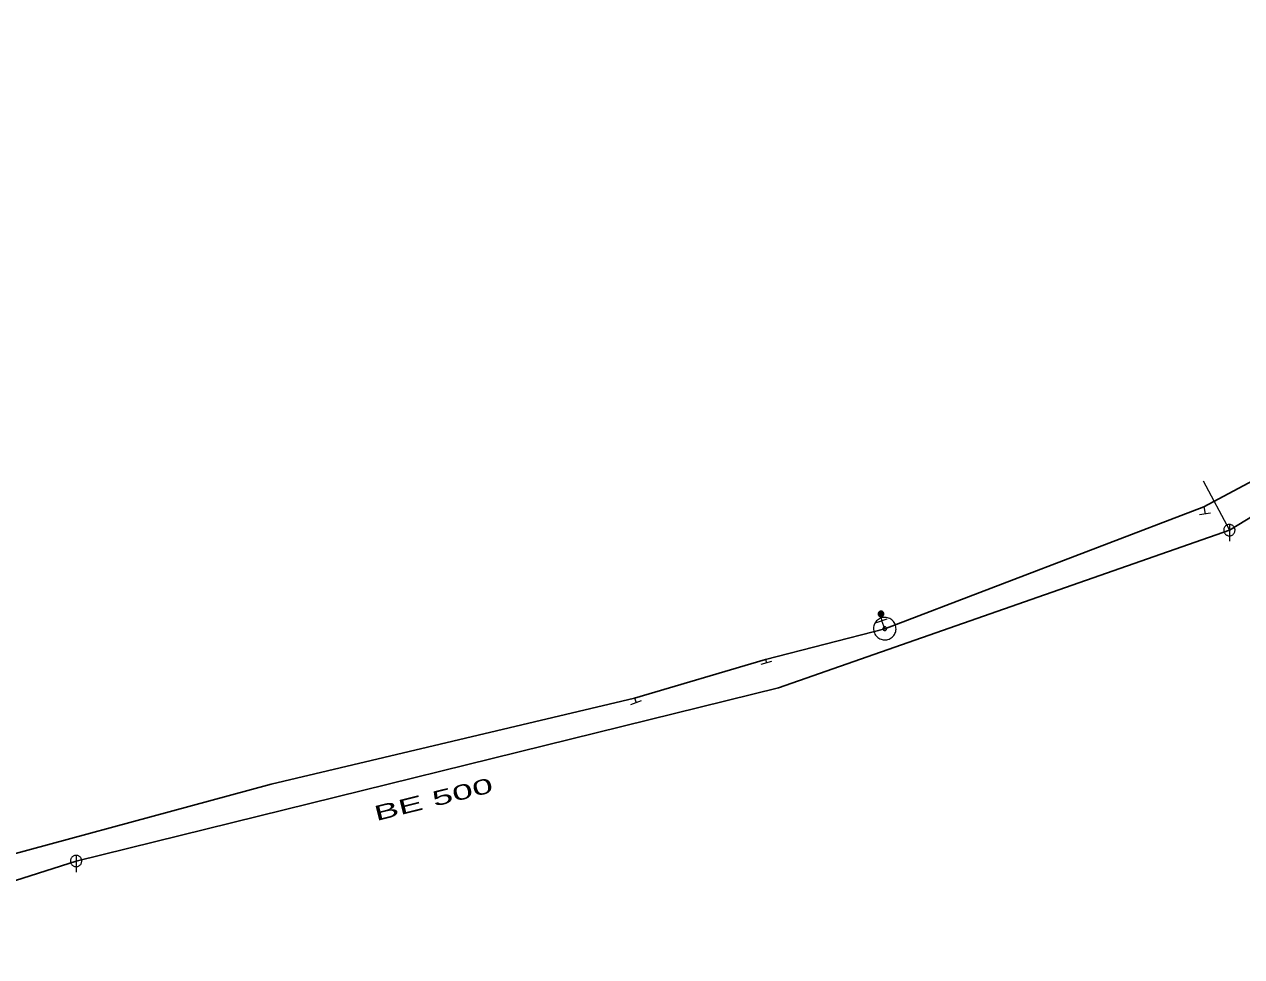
# Model space of a CAD drawing. Extents: x -687515 to -686506, y -974029 to -973461.
# Drawn here: x -687015 to -686960.9, y -973804.9 to -973763.4 of the extents above; entities that cross this region are included whole.
import ezdxf
from ezdxf.enums import TextEntityAlignment as Align

# ---------------------------------------------------------------- set-up
doc = ezdxf.new("R2010")
doc.units = 0
doc.header["$LTSCALE"] = 0.27
for name, color, linetype, lineweight in [('1', 7, 'Continuous', 13), ('11', 7, 'Continuous', 13), ('14', 7, 'Continuous', 25), ('17', 7, 'Continuous', 25), ('22', 7, 'Continuous', 13), ('34', 7, 'Continuous', 13), ('47', 7, 'Continuous', 13), ('9', 7, 'Continuous', 13)]:
    doc.layers.add(name, color=color, linetype=linetype, lineweight=lineweight)

msp = doc.modelspace()

# ---------------------------------------------------------------- linework, layer by layer
at = {"layer": '11'}
msp.add_line((-686962.591, -973783.689), (-686961.432, -973785.892), dxfattribs=at)
at = {"layer": '14'}
msp.add_line((-686943.166, -973774.771), (-686961.432, -973785.892), dxfattribs=at)
at = {"layer": '14', "lineweight": 13}
for p, q in [((-686962.561, -973784.848), (-686962.51, -973785.159)), ((-686982.074, -973791.647), (-686982.029, -973791.789)), ((-686987.892, -973793.361), (-686987.819, -973793.559))]:
    msp.add_line(p, q, dxfattribs=at)
at = {"layer": '14'}
for points in [[(-686961.432, -973785.892), (-686981.489, -973792.906), (-687012.736, -973800.616)], [(-687012.736, -973800.616), (-687026.707, -973805.08), (-687035.055, -973809.776), (-687046.647, -973818.78)]]:
    msp.add_lwpolyline(points, dxfattribs=at)
at = {"layer": '14', "lineweight": 13}
msp.add_lwpolyline([(-686976.761, -973790.276), (-686976.89, -973789.919), (-686976.929, -973789.619)], dxfattribs=at)
at = {"layer": '17'}
for points in [[(-686976.761, -973790.276), (-686962.561, -973784.848), (-686950.728, -973778.526), (-686943.195, -973771.934), (-686939.23, -973761.912), (-686935.397, -973746.442), (-686925.984, -973737.294), (-686915.07, -973732.61), (-686899.151, -973729.811), (-686884.189, -973728.62)], [(-687075.086, -973853.519), (-687063.695, -973837.3), (-687051.693, -973822.548), (-687047.027, -973818.188), (-687028.776, -973805.013), (-687019.272, -973801.323), (-687004.054, -973797.199), (-686987.892, -973793.361), (-686982.074, -973791.647), (-686976.761, -973790.276)]]:
    msp.add_lwpolyline(points, dxfattribs=at)
at = {"layer": '22'}
for p, q in [((-686961.431, -973785.64), (-686961.432, -973786.384)), ((-687012.735, -973800.364), (-687012.736, -973801.108))]:
    msp.add_line(p, q, dxfattribs=at)
for points in [[(-686961.18, -973785.892), (-686961.181, -973785.866), (-686961.185, -973785.84), (-686961.191, -973785.814), (-686961.201, -973785.79), (-686961.213, -973785.766), (-686961.227, -973785.744), (-686961.244, -973785.723), (-686961.262, -973785.705), (-686961.283, -973785.688), (-686961.305, -973785.674), (-686961.329, -973785.662), (-686961.353, -973785.652), (-686961.379, -973785.646), (-686961.405, -973785.642), (-686961.431, -973785.64), (-686961.457, -973785.641), (-686961.483, -973785.645), (-686961.509, -973785.651), (-686961.534, -973785.661), (-686961.557, -973785.673), (-686961.579, -973785.687), (-686961.6, -973785.704), (-686961.618, -973785.722), (-686961.635, -973785.743), (-686961.649, -973785.765), (-686961.661, -973785.789), (-686961.671, -973785.813), (-686961.678, -973785.839), (-686961.682, -973785.865), (-686961.684, -973785.891), (-686961.683, -973785.917), (-686961.679, -973785.943), (-686961.672, -973785.969), (-686961.662, -973785.994), (-686961.65, -973786.017), (-686961.636, -973786.039), (-686961.619, -973786.06), (-686961.601, -973786.078), (-686961.58, -973786.095), (-686961.558, -973786.109), (-686961.535, -973786.121), (-686961.51, -973786.131), (-686961.484, -973786.138), (-686961.458, -973786.142), (-686961.432, -973786.144), (-686961.406, -973786.143), (-686961.38, -973786.139), (-686961.354, -973786.132), (-686961.33, -973786.122), (-686961.306, -973786.11), (-686961.284, -973786.096), (-686961.263, -973786.079), (-686961.245, -973786.061), (-686961.228, -973786.04), (-686961.214, -973786.018), (-686961.202, -973785.995), (-686961.192, -973785.97), (-686961.186, -973785.944), (-686961.182, -973785.918)], [(-687012.484, -973800.616), (-687012.485, -973800.59), (-687012.489, -973800.564), (-687012.495, -973800.538), (-687012.505, -973800.514), (-687012.517, -973800.49), (-687012.531, -973800.468), (-687012.548, -973800.447), (-687012.566, -973800.429), (-687012.587, -973800.412), (-687012.609, -973800.398), (-687012.633, -973800.386), (-687012.657, -973800.376), (-687012.683, -973800.37), (-687012.709, -973800.366), (-687012.735, -973800.364), (-687012.761, -973800.365), (-687012.787, -973800.369), (-687012.813, -973800.375), (-687012.838, -973800.385), (-687012.861, -973800.397), (-687012.883, -973800.411), (-687012.904, -973800.428), (-687012.922, -973800.446), (-687012.939, -973800.467), (-687012.953, -973800.489), (-687012.965, -973800.513), (-687012.975, -973800.537), (-687012.982, -973800.563), (-687012.986, -973800.589), (-687012.988, -973800.615), (-687012.987, -973800.641), (-687012.983, -973800.667), (-687012.976, -973800.693), (-687012.966, -973800.718), (-687012.954, -973800.741), (-687012.94, -973800.763), (-687012.923, -973800.784), (-687012.905, -973800.802), (-687012.884, -973800.819), (-687012.862, -973800.833), (-687012.839, -973800.845), (-687012.814, -973800.855), (-687012.788, -973800.862), (-687012.762, -973800.866), (-687012.736, -973800.868), (-687012.71, -973800.867), (-687012.684, -973800.863), (-687012.658, -973800.856), (-687012.634, -973800.846), (-687012.61, -973800.834), (-687012.588, -973800.82), (-687012.567, -973800.803), (-687012.549, -973800.785), (-687012.532, -973800.764), (-687012.518, -973800.742), (-687012.506, -973800.719), (-687012.496, -973800.694), (-687012.49, -973800.668), (-687012.486, -973800.642)]]:
    msp.add_lwpolyline(points, close=True, dxfattribs=at)
at = {"layer": '34'}
for p, q in [((-686962.754, -973785.199), (-686962.265, -973785.118)), ((-686977.123, -973790.002), (-686976.656, -973789.835)), ((-686982.266, -973791.861), (-686981.791, -973791.716)), ((-686988.052, -973793.643), (-686987.585, -973793.474))]:
    msp.add_line(p, q, dxfattribs=at)
at = {"layer": '47'}
for points in [[(-686976.454, -973789.88), (-686976.497, -973789.851), (-686976.543, -973789.825), (-686976.592, -973789.806), (-686976.641, -973789.79), (-686976.693, -973789.78), (-686976.746, -973789.776), (-686976.798, -973789.778), (-686976.849, -973789.784), (-686976.9, -973789.796), (-686976.95, -973789.813), (-686976.998, -973789.835), (-686977.042, -973789.863), (-686977.084, -973789.894), (-686977.122, -973789.93), (-686977.156, -973789.969), (-686977.185, -973790.012), (-686977.211, -973790.058), (-686977.231, -973790.107), (-686977.246, -973790.156), (-686977.256, -973790.208), (-686977.26, -973790.261), (-686977.259, -973790.313), (-686977.252, -973790.365), (-686977.241, -973790.416), (-686977.223, -973790.465), (-686977.201, -973790.513), (-686977.174, -973790.558), (-686977.142, -973790.599), (-686977.106, -973790.637), (-686977.067, -973790.671), (-686977.024, -973790.7), (-686976.978, -973790.726), (-686976.929, -973790.747), (-686976.88, -973790.761), (-686976.828, -973790.771), (-686976.776, -973790.776), (-686976.723, -973790.775), (-686976.671, -973790.768), (-686976.62, -973790.756), (-686976.571, -973790.738), (-686976.523, -973790.716), (-686976.479, -973790.689), (-686976.437, -973790.657), (-686976.399, -973790.621), (-686976.365, -973790.582), (-686976.336, -973790.539), (-686976.31, -973790.493), (-686976.29, -973790.445), (-686976.275, -973790.395), (-686976.265, -973790.343), (-686976.26, -973790.291), (-686976.262, -973790.239), (-686976.269, -973790.187), (-686976.281, -973790.136), (-686976.298, -973790.086), (-686976.32, -973790.038), (-686976.347, -973789.995), (-686976.379, -973789.952), (-686976.415, -973789.914)], [(-686976.71, -973790.211), (-686976.717, -973790.205), (-686976.725, -973790.202), (-686976.733, -973790.199), (-686976.741, -973790.196), (-686976.749, -973790.194), (-686976.758, -973790.194), (-686976.767, -973790.194), (-686976.775, -973790.195), (-686976.783, -973790.197), (-686976.792, -973790.2), (-686976.8, -973790.204), (-686976.807, -973790.208), (-686976.813, -973790.213), (-686976.82, -973790.218), (-686976.825, -973790.225), (-686976.831, -973790.232), (-686976.834, -973790.24), (-686976.837, -973790.248), (-686976.84, -973790.256), (-686976.842, -973790.264), (-686976.842, -973790.273), (-686976.842, -973790.282), (-686976.841, -973790.29), (-686976.839, -973790.299), (-686976.836, -973790.307), (-686976.832, -973790.315), (-686976.828, -973790.322), (-686976.823, -973790.328), (-686976.818, -973790.335), (-686976.811, -973790.34), (-686976.804, -973790.346), (-686976.796, -973790.349), (-686976.788, -973790.352), (-686976.78, -973790.355), (-686976.772, -973790.357), (-686976.764, -973790.358), (-686976.754, -973790.357), (-686976.746, -973790.356), (-686976.737, -973790.354), (-686976.729, -973790.351), (-686976.721, -973790.347), (-686976.714, -973790.343), (-686976.708, -973790.338), (-686976.701, -973790.333), (-686976.696, -973790.326), (-686976.69, -973790.319), (-686976.687, -973790.311), (-686976.684, -973790.303), (-686976.681, -973790.295), (-686976.679, -973790.287), (-686976.678, -973790.279), (-686976.679, -973790.269), (-686976.68, -973790.261), (-686976.682, -973790.253), (-686976.685, -973790.244), (-686976.689, -973790.236), (-686976.693, -973790.229), (-686976.698, -973790.223), (-686976.703, -973790.216)]]:
    msp.add_lwpolyline(points, close=True, dxfattribs=at)
at = {"layer": '9'}
for points in [[(-686976.803, -973789.619), (-686976.804, -973789.605), (-686976.806, -973789.593), (-686976.809, -973789.58), (-686976.814, -973789.568), (-686976.82, -973789.556), (-686976.827, -973789.544), (-686976.835, -973789.534), (-686976.845, -973789.524), (-686976.855, -973789.517), (-686976.866, -973789.509), (-686976.878, -973789.504), (-686976.89, -973789.499), (-686976.903, -973789.495), (-686976.916, -973789.494), (-686976.929, -973789.492), (-686976.942, -973789.494), (-686976.955, -973789.495), (-686976.968, -973789.499), (-686976.98, -973789.504), (-686976.992, -973789.509), (-686977.003, -973789.517), (-686977.013, -973789.524), (-686977.023, -973789.534), (-686977.031, -973789.544), (-686977.038, -973789.556), (-686977.044, -973789.568), (-686977.049, -973789.58), (-686977.052, -973789.593), (-686977.054, -973789.605), (-686977.055, -973789.619), (-686977.054, -973789.632), (-686977.052, -973789.644), (-686977.049, -973789.657), (-686977.044, -973789.669), (-686977.038, -973789.681), (-686977.031, -973789.693), (-686977.023, -973789.703), (-686977.013, -973789.713), (-686977.003, -973789.72), (-686976.992, -973789.728), (-686976.98, -973789.733), (-686976.968, -973789.739), (-686976.955, -973789.742), (-686976.942, -973789.744), (-686976.929, -973789.745), (-686976.916, -973789.744), (-686976.903, -973789.742), (-686976.89, -973789.739), (-686976.878, -973789.733), (-686976.866, -973789.728), (-686976.855, -973789.72), (-686976.845, -973789.713), (-686976.835, -973789.703), (-686976.827, -973789.693), (-686976.82, -973789.681), (-686976.814, -973789.669), (-686976.809, -973789.657), (-686976.806, -973789.644), (-686976.804, -973789.632)], [(-686976.823, -973789.619), (-686976.823, -973789.607), (-686976.825, -973789.597), (-686976.828, -973789.585), (-686976.832, -973789.576), (-686976.837, -973789.566), (-686976.843, -973789.556), (-686976.85, -973789.548), (-686976.858, -973789.539), (-686976.867, -973789.532), (-686976.876, -973789.527), (-686976.886, -973789.522), (-686976.896, -973789.517), (-686976.907, -973789.514), (-686976.918, -973789.512), (-686976.929, -973789.512), (-686976.94, -973789.512), (-686976.951, -973789.514), (-686976.962, -973789.517), (-686976.972, -973789.522), (-686976.982, -973789.527), (-686976.991, -973789.532), (-686977, -973789.539), (-686977.008, -973789.548), (-686977.015, -973789.556), (-686977.021, -973789.566), (-686977.026, -973789.576), (-686977.03, -973789.585), (-686977.033, -973789.597), (-686977.035, -973789.607), (-686977.035, -973789.619), (-686977.035, -973789.63), (-686977.033, -973789.641), (-686977.03, -973789.652), (-686977.026, -973789.661), (-686977.021, -973789.671), (-686977.015, -973789.681), (-686977.008, -973789.69), (-686977, -973789.698), (-686976.991, -973789.705), (-686976.982, -973789.71), (-686976.972, -973789.715), (-686976.962, -973789.72), (-686976.951, -973789.723), (-686976.94, -973789.725), (-686976.929, -973789.725), (-686976.918, -973789.725), (-686976.907, -973789.723), (-686976.896, -973789.72), (-686976.886, -973789.715), (-686976.876, -973789.71), (-686976.867, -973789.705), (-686976.858, -973789.698), (-686976.85, -973789.69), (-686976.843, -973789.681), (-686976.837, -973789.671), (-686976.832, -973789.661), (-686976.828, -973789.652), (-686976.825, -973789.641), (-686976.823, -973789.63)], [(-686976.842, -973789.619), (-686976.843, -973789.61), (-686976.844, -973789.6), (-686976.847, -973789.592), (-686976.85, -973789.583), (-686976.854, -973789.576), (-686976.859, -973789.568), (-686976.865, -973789.561), (-686976.871, -973789.554), (-686976.878, -973789.549), (-686976.886, -973789.544), (-686976.894, -973789.539), (-686976.902, -973789.536), (-686976.911, -973789.534), (-686976.92, -973789.532), (-686976.929, -973789.531), (-686976.938, -973789.532), (-686976.947, -973789.534), (-686976.956, -973789.536), (-686976.964, -973789.539), (-686976.972, -973789.544), (-686976.98, -973789.549), (-686976.987, -973789.554), (-686976.993, -973789.561), (-686976.999, -973789.568), (-686977.004, -973789.576), (-686977.008, -973789.583), (-686977.011, -973789.592), (-686977.014, -973789.6), (-686977.015, -973789.61), (-686977.016, -973789.619), (-686977.015, -973789.627), (-686977.014, -973789.637), (-686977.011, -973789.646), (-686977.008, -973789.654), (-686977.004, -973789.661), (-686976.999, -973789.669), (-686976.993, -973789.676), (-686976.987, -973789.683), (-686976.98, -973789.688), (-686976.972, -973789.693), (-686976.964, -973789.698), (-686976.956, -973789.701), (-686976.947, -973789.703), (-686976.938, -973789.705), (-686976.929, -973789.706), (-686976.92, -973789.705), (-686976.911, -973789.703), (-686976.902, -973789.701), (-686976.894, -973789.698), (-686976.886, -973789.693), (-686976.878, -973789.688), (-686976.871, -973789.683), (-686976.865, -973789.676), (-686976.859, -973789.669), (-686976.854, -973789.661), (-686976.85, -973789.654), (-686976.847, -973789.646), (-686976.844, -973789.637), (-686976.843, -973789.627)], [(-686976.862, -973789.619), (-686976.862, -973789.612), (-686976.864, -973789.605), (-686976.865, -973789.598), (-686976.868, -973789.592), (-686976.871, -973789.585), (-686976.875, -973789.58), (-686976.879, -973789.573), (-686976.884, -973789.568), (-686976.89, -973789.565), (-686976.896, -973789.561), (-686976.902, -973789.558), (-686976.908, -973789.554), (-686976.915, -973789.554), (-686976.922, -973789.551), (-686976.929, -973789.551), (-686976.936, -973789.551), (-686976.943, -973789.554), (-686976.95, -973789.554), (-686976.956, -973789.558), (-686976.963, -973789.561), (-686976.968, -973789.565), (-686976.974, -973789.568), (-686976.979, -973789.573), (-686976.983, -973789.58), (-686976.987, -973789.585), (-686976.99, -973789.592), (-686976.993, -973789.598), (-686976.995, -973789.605), (-686976.996, -973789.612), (-686976.996, -973789.619), (-686976.996, -973789.625), (-686976.995, -973789.632), (-686976.993, -973789.639), (-686976.99, -973789.646), (-686976.987, -973789.652), (-686976.983, -973789.657), (-686976.979, -973789.664), (-686976.974, -973789.669), (-686976.968, -973789.673), (-686976.963, -973789.676), (-686976.956, -973789.679), (-686976.95, -973789.683), (-686976.943, -973789.684), (-686976.936, -973789.686), (-686976.929, -973789.686), (-686976.922, -973789.686), (-686976.915, -973789.684), (-686976.908, -973789.683), (-686976.902, -973789.679), (-686976.896, -973789.676), (-686976.89, -973789.673), (-686976.884, -973789.669), (-686976.879, -973789.664), (-686976.875, -973789.657), (-686976.871, -973789.652), (-686976.868, -973789.646), (-686976.865, -973789.639), (-686976.864, -973789.632), (-686976.862, -973789.625)], [(-686976.882, -973789.619), (-686976.882, -973789.614), (-686976.883, -973789.608), (-686976.884, -973789.603), (-686976.886, -973789.6), (-686976.888, -973789.595), (-686976.891, -973789.59), (-686976.894, -973789.588), (-686976.898, -973789.583), (-686976.901, -973789.581), (-686976.905, -973789.578), (-686976.91, -973789.576), (-686976.914, -973789.573), (-686976.919, -973789.573), (-686976.924, -973789.571), (-686976.929, -973789.571), (-686976.934, -973789.571), (-686976.939, -973789.573), (-686976.944, -973789.573), (-686976.948, -973789.576), (-686976.953, -973789.578), (-686976.957, -973789.581), (-686976.961, -973789.583), (-686976.964, -973789.588), (-686976.967, -973789.59), (-686976.97, -973789.595), (-686976.972, -973789.6), (-686976.974, -973789.603), (-686976.975, -973789.608), (-686976.976, -973789.614), (-686976.976, -973789.619), (-686976.976, -973789.624), (-686976.975, -973789.629), (-686976.974, -973789.634), (-686976.972, -973789.637), (-686976.97, -973789.642), (-686976.967, -973789.647), (-686976.964, -973789.651), (-686976.961, -973789.654), (-686976.957, -973789.656), (-686976.953, -973789.659), (-686976.948, -973789.661), (-686976.944, -973789.664), (-686976.939, -973789.664), (-686976.934, -973789.666), (-686976.929, -973789.666), (-686976.924, -973789.666), (-686976.919, -973789.664), (-686976.914, -973789.664), (-686976.91, -973789.661), (-686976.905, -973789.659), (-686976.901, -973789.656), (-686976.898, -973789.654), (-686976.894, -973789.651), (-686976.891, -973789.647), (-686976.888, -973789.642), (-686976.886, -973789.637), (-686976.884, -973789.634), (-686976.883, -973789.629), (-686976.882, -973789.624)], [(-686976.902, -973789.619), (-686976.902, -973789.615), (-686976.902, -973789.612), (-686976.903, -973789.61), (-686976.904, -973789.607), (-686976.905, -973789.605), (-686976.907, -973789.603), (-686976.909, -973789.6), (-686976.911, -973789.598), (-686976.913, -973789.597), (-686976.915, -973789.595), (-686976.918, -973789.593), (-686976.921, -973789.593), (-686976.923, -973789.592), (-686976.926, -973789.592), (-686976.929, -973789.592), (-686976.932, -973789.592), (-686976.935, -973789.592), (-686976.938, -973789.593), (-686976.94, -973789.593), (-686976.943, -973789.595), (-686976.945, -973789.597), (-686976.948, -973789.598), (-686976.95, -973789.6), (-686976.951, -973789.603), (-686976.953, -973789.605), (-686976.954, -973789.607), (-686976.955, -973789.61), (-686976.956, -973789.612), (-686976.956, -973789.615), (-686976.957, -973789.619), (-686976.956, -973789.622), (-686976.956, -973789.625), (-686976.955, -973789.627), (-686976.954, -973789.63), (-686976.953, -973789.632), (-686976.951, -973789.634), (-686976.95, -973789.637), (-686976.948, -973789.639), (-686976.945, -973789.641), (-686976.943, -973789.642), (-686976.94, -973789.644), (-686976.938, -973789.644), (-686976.935, -973789.646), (-686976.932, -973789.646), (-686976.929, -973789.647), (-686976.926, -973789.646), (-686976.923, -973789.646), (-686976.921, -973789.644), (-686976.918, -973789.644), (-686976.915, -973789.642), (-686976.913, -973789.641), (-686976.911, -973789.639), (-686976.909, -973789.637), (-686976.907, -973789.634), (-686976.905, -973789.632), (-686976.904, -973789.63), (-686976.903, -973789.627), (-686976.902, -973789.625), (-686976.902, -973789.622)], [(-686976.921, -973789.619), (-686976.921, -973789.617), (-686976.921, -973789.617), (-686976.922, -973789.617), (-686976.922, -973789.615), (-686976.922, -973789.615), (-686976.923, -973789.614), (-686976.923, -973789.614), (-686976.924, -973789.612), (-686976.924, -973789.612), (-686976.925, -973789.612), (-686976.926, -973789.612), (-686976.927, -973789.612), (-686976.927, -973789.61), (-686976.928, -973789.61), (-686976.929, -973789.61), (-686976.93, -973789.61), (-686976.931, -973789.61), (-686976.931, -973789.612), (-686976.932, -973789.612), (-686976.933, -973789.612), (-686976.934, -973789.612), (-686976.934, -973789.612), (-686976.935, -973789.614), (-686976.935, -973789.614), (-686976.936, -973789.615), (-686976.936, -973789.615), (-686976.937, -973789.617), (-686976.937, -973789.617), (-686976.937, -973789.617), (-686976.937, -973789.619), (-686976.937, -973789.62), (-686976.937, -973789.62), (-686976.937, -973789.62), (-686976.936, -973789.622), (-686976.936, -973789.622), (-686976.935, -973789.624), (-686976.935, -973789.624), (-686976.934, -973789.625), (-686976.934, -973789.625), (-686976.933, -973789.625), (-686976.932, -973789.625), (-686976.931, -973789.627), (-686976.931, -973789.627), (-686976.93, -973789.627), (-686976.929, -973789.627), (-686976.928, -973789.627), (-686976.927, -973789.627), (-686976.927, -973789.627), (-686976.926, -973789.625), (-686976.925, -973789.625), (-686976.924, -973789.625), (-686976.924, -973789.625), (-686976.923, -973789.624), (-686976.923, -973789.624), (-686976.922, -973789.622), (-686976.922, -973789.622), (-686976.922, -973789.62), (-686976.921, -973789.62), (-686976.921, -973789.62)]]:
    msp.add_lwpolyline(points, close=True, dxfattribs=at)

# ---------------------------------------------------------------- texts
at = {"layer": '1', "width": 1.85}
msp.add_text('BE 500', height=0.6667, rotation=14, dxfattribs=at).set_placement((-686996.758, -973798.189), align=Align.CENTER)

doc.saveas('drawing.dxf')
